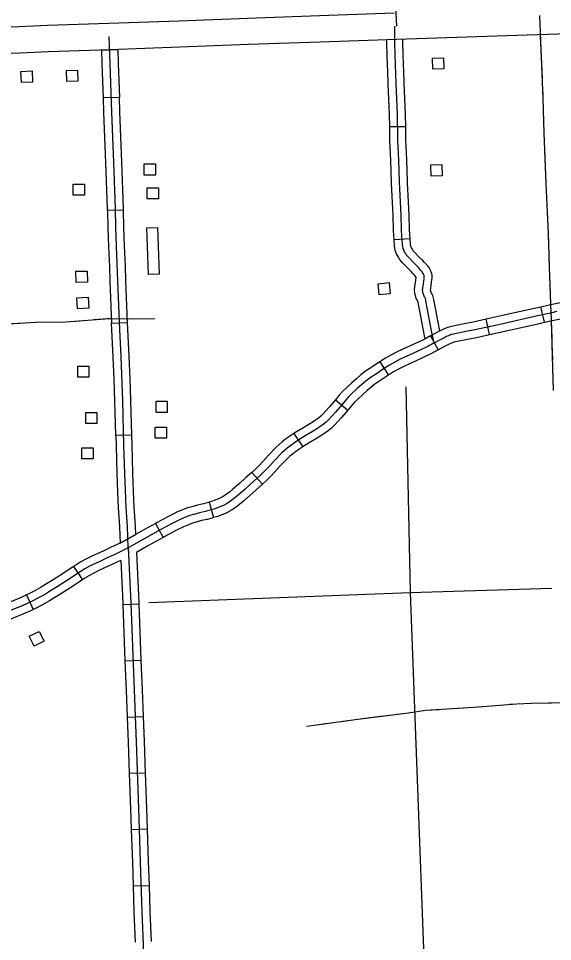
# Model space of a CAD drawing. Extents: x 1084508 to 1142749, y 1057638 to 1093403.
# Drawn here: x 1133602 to 1135174, y 1060191 to 1062907 of the extents above; entities that cross this region are included whole.
import ezdxf

# ---------------------------------------------------------------- set-up
doc = ezdxf.new("R2010")
doc.units = 0
for name, color, linetype in [('Level 15', 7, 'Continuous'), ('Level 31', 7, 'Continuous'), ('Level 32', 7, 'Continuous'), ('Level 43', 7, 'Continuous'), ('Level 45', 7, 'Continuous'), ('Level 5', 7, 'Continuous'), ('Level 56', 7, 'Continuous')]:
    doc.layers.add(name, color=color, linetype=linetype)

msp = doc.modelspace()

# ---------------------------------------------------------------- linework, layer by layer
at = {"layer": 'Level 15'}
for points in [[(1133868, 1062893.9), (1134073.7, 1062900.8), (1134275.7, 1062908.7), (1134487.6, 1062916), (1134708.1, 1062923.5)], [(1136400.9, 1062907.3), (1136248.2, 1062898.3), (1136040.2, 1062890), (1135836.9, 1062883.4), (1135630.5, 1062876.9), (1135424.5, 1062869.6), (1135218.9, 1062862.5), (1135009.7, 1062855.1), (1134715.8, 1062845.2)], [(1132613.2, 1062849), (1132835.1, 1062856.7), (1133029.8, 1062864), (1133215.4, 1062870.1), (1133462.8, 1062878.4), (1133603.5, 1062883.4), (1133687.6, 1062887.2), (1133868, 1062893.9)], [(1134715.8, 1062845.2), (1134490.3, 1062837.5), (1134278.5, 1062830.3), (1134076.5, 1062822.4), (1133870.6, 1062815.5)], [(1133870.6, 1062815.5), (1133690.8, 1062808.8), (1133606.7, 1062805), (1133465.5, 1062800), (1133218, 1062791.7), (1133032.6, 1062785.6), (1132837.9, 1062778.3), (1132615.3, 1062770.5)]]:
    msp.add_lwpolyline(points, dxfattribs=at)
at = {"layer": 'Level 31'}
for p, q in [((1133898.9, 1062675), (1133851.9, 1062673.4)), ((1133910.9, 1062343.7), (1133863.8, 1062342.2)), ((1133876.1, 1062010.8), (1133923.1, 1062012.7)), ((1133923.1, 1062012.7), (1133923.1, 1062012.7)), ((1133935.4, 1061681.1), (1133888.3, 1061679.9))]:
    msp.add_line(p, q, dxfattribs=at)
for points in [[(1133925.2, 1061349.3), (1133922.4, 1061412.6), (1133919.1, 1061469.3), (1133915, 1061569.1), (1133912.5, 1061650.7), (1133909.4, 1061782), (1133904.4, 1061912.1), (1133900.4, 1061991.9), (1133894.7, 1062135.1), (1133890.8, 1062236.6), (1133888.9, 1062292), (1133887.2, 1062348.2), (1133882.8, 1062483.8), (1133876.8, 1062631.9), (1133872.2, 1062774.5), (1133869.3, 1062854.7)], [(1133847.2, 1062814.6), (1133870.6, 1062815.5), (1133894.2, 1062816.3)], [(1133851.9, 1062673.4), (1133848.7, 1062773.7), (1133847.2, 1062814.6)], [(1133894.2, 1062816.3), (1133895.7, 1062775.3), (1133898.9, 1062675)], [(1133858.3, 1062507.6), (1133853.2, 1062631), (1133851.9, 1062673.4)], [(1133905.3, 1062509.6), (1133900.3, 1062632.7), (1133898.9, 1062675)], [(1133863.8, 1062342.2), (1133863.7, 1062347.5), (1133859.3, 1062482.9), (1133858.3, 1062507.6)], [(1133910.9, 1062343.7), (1133910.7, 1062348.9), (1133906.4, 1062484.6), (1133905.3, 1062509.6)], [(1133863.8, 1062342.2), (1133865.4, 1062291.2), (1133867.3, 1062235.7), (1133869.6, 1062176.4)], [(1133916.6, 1062178.2), (1133914.4, 1062237.5), (1133912.4, 1062292.7), (1133910.9, 1062343.7)], [(1133869.6, 1062176.4), (1133871.2, 1062134.2), (1133876.1, 1062010.8)], [(1133923.1, 1062012.7), (1133918.2, 1062136.1), (1133916.6, 1062178.2)], [(1133883.4, 1061845.3), (1133880.9, 1061911), (1133876.9, 1061990.9), (1133876.1, 1062010.8)], [(1133930.5, 1061847.1), (1133927.9, 1061913.1), (1133923.9, 1061993), (1133923.1, 1062012.7)], [(1133888.3, 1061679.9), (1133885.9, 1061781.2), (1133883.4, 1061845.3)], [(1133935.4, 1061681.1), (1133932.9, 1061782.7), (1133930.5, 1061847.1)], [(1133888.3, 1061679.9), (1133889, 1061650.1), (1133891.5, 1061568.3), (1133893.7, 1061513.9)], [(1133940.7, 1061515.8), (1133938.5, 1061570), (1133936.1, 1061651.3), (1133935.4, 1061681.1)], [(1133893.7, 1061513.9), (1133895.6, 1061468.1), (1133898.9, 1061411.4), (1133901, 1061363.7)], [(1133947, 1061388.7), (1133945.9, 1061413.8), (1133942.6, 1061470.5), (1133940.7, 1061515.8)], [(1133901, 1061363.7), (1133914.2, 1061370.2), (1133947, 1061388.7)]]:
    msp.add_lwpolyline(points, dxfattribs=at)
at = {"layer": 'Level 32'}
for p, q in [((1135150, 1062013.2), (1135139.7, 1062059.2)), ((1134988.1, 1061977.4), (1134978, 1062023.4)), ((1134814.4, 1061973.3), (1134836.9, 1061932)), ((1134665.5, 1061897.4), (1134690.7, 1061857.7)), ((1134534.9, 1061785), (1134571.2, 1061754.9)), ((1134412.8, 1061686), (1134438.5, 1061646.6)), ((1134288.5, 1061571.6), (1134320.2, 1061536.8)), ((1134162.9, 1061483.6), (1134176.2, 1061438.4)), ((1134004.9, 1061421), (1134027.8, 1061379.8)), ((1133764.2, 1061294.7), (1133790.2, 1061255.4)), ((1133625.8, 1061210.9), (1133645.1, 1061168)), ((1133908.8, 1061182.8), (1133955.9, 1061184.7)), ((1133915.4, 1061017.2), (1133962.4, 1061019.1)), ((1133921.8, 1060851.7), (1133968.8, 1060853.4)), ((1133927.7, 1060686.1), (1133974.8, 1060687.8)), ((1133933.5, 1060520.5), (1133980.6, 1060522.2)), ((1133939.3, 1060354.9), (1133986.3, 1060356.4))]:
    msp.add_line(p, q, dxfattribs=at)
for points in [[(1134674.9, 1063727.8), (1134679.2, 1063671.1), (1134682.3, 1063630.5), (1134686, 1063598.1), (1134690, 1063556.7), (1134691.8, 1063526.2), (1134693.9, 1063497.6), (1134694.8, 1063467.3), (1134695.8, 1063407.8), (1134697.2, 1063335.5), (1134699.5, 1063256.3), (1134702.1, 1063161.1), (1134705, 1063092.9), (1134709, 1062996.7), (1134711.5, 1062940.8), (1134714.5, 1062884.4)], [(1134978, 1062023.4), (1135009.2, 1062030.2), (1135124.7, 1062055.8), (1135139.7, 1062059.2)], [(1135139.7, 1062059.2), (1135163.4, 1062064.5), (1135183, 1062068.7), (1135210.5, 1062074), (1135226.2, 1062076.3), (1135232.6, 1062076.9), (1135239.4, 1062077.7), (1135246.5, 1062078.3), (1135252.7, 1062078), (1135257.1, 1062078), (1135264.1, 1062077.5), (1135270.1, 1062076.5), (1135275.5, 1062075.6), (1135285.6, 1062073.2), (1135314.2, 1062063.9), (1135316.4, 1062063)], [(1134825.7, 1061952.6), (1134841.7, 1061961.7), (1134854.3, 1061968), (1134862.2, 1061972), (1134868.1, 1061974.5), (1134872, 1061976.1), (1134877.1, 1061977.9), (1134882.4, 1061979.5), (1134918.8, 1061986.7), (1134945.2, 1061992.1), (1135014.3, 1062007.2), (1135129.8, 1062032.8), (1135168.4, 1062041.5), (1135187.7, 1062045.6)], [(1135150, 1062013.2), (1135173.5, 1062018.5), (1135192.4, 1062022.5), (1135218.4, 1062027.5), (1135231.9, 1062029.5), (1135237.7, 1062030.1), (1135243.9, 1062030.9), (1135247.4, 1062031.1), (1135251.8, 1062030.9), (1135255.3, 1062030.9), (1135258.6, 1062030.7), (1135262.4, 1062030.1), (1135266.1, 1062029.4), (1135272.9, 1062027.8), (1135297.5, 1062019.8), (1135297.6, 1062019.8)], [(1134814.4, 1061973.3), (1134830.6, 1061982.5), (1134843.7, 1061989.1), (1134852.2, 1061993.3), (1134859, 1061996.3), (1134863.8, 1061998.2), (1134869.9, 1062000.3), (1134876.8, 1062002.3), (1134914.2, 1062009.8), (1134940.4, 1062015.1), (1134978, 1062023.4)], [(1134988.1, 1061977.4), (1135019.4, 1061984.2), (1135135, 1062009.8), (1135150, 1062013.2)], [(1134814.4, 1061973.3), (1134795.7, 1061963.1), (1134753.3, 1061942.8), (1134733.3, 1061934.1), (1134714.9, 1061925.5), (1134698.3, 1061916.5), (1134681.7, 1061907.7), (1134665.5, 1061897.4)], [(1134836.9, 1061932), (1134852.8, 1061941), (1134864.8, 1061947), (1134872.1, 1061950.6), (1134877.1, 1061952.8), (1134880.2, 1061954), (1134884.3, 1061955.5), (1134888.1, 1061956.6), (1134923.5, 1061963.7), (1134950.1, 1061969), (1134988.1, 1061977.4)], [(1134825.7, 1061952.6), (1134806.4, 1061942.1), (1134763.1, 1061921.4), (1134742.9, 1061912.6), (1134725.5, 1061904.4), (1134709.4, 1061895.8), (1134693.6, 1061887.4), (1134676.4, 1061876.5), (1134658.3, 1061863.9), (1134637.4, 1061849.9), (1134624.4, 1061840), (1134612.9, 1061830.3), (1134599.1, 1061818.2), (1134583.5, 1061803.5), (1134573.2, 1061793.6), (1134563.1, 1061782.1), (1134547.4, 1061763.1), (1134534.7, 1061748.8), (1134524.2, 1061736.7), (1134515.7, 1061727.7), (1134507.5, 1061719.6), (1134499, 1061712.8), (1134489.9, 1061706.2), (1134481.6, 1061700.8), (1134468.8, 1061692.5), (1134450.9, 1061681.8), (1134432.6, 1061670.9), (1134414.2, 1061658.9), (1134403.3, 1061651.2), (1134392.9, 1061642.9), (1134385.2, 1061636.4), (1134377.2, 1061628.8), (1134355.3, 1061606.6), (1134340.5, 1061589.8), (1134327.3, 1061575.7), (1134314.3, 1061563.3), (1134286.2, 1061537.6), (1134267.9, 1061521.5), (1134248.5, 1061504.8), (1134237.8, 1061495.5), (1134226.4, 1061486.9), (1134216.5, 1061480.4), (1134205, 1061474.3), (1134189.9, 1061467.8), (1134177.5, 1061463.3), (1134166.1, 1061460), (1134151.8, 1061456.3), (1134134.7, 1061452.5), (1134118.5, 1061447.6), (1134106.6, 1061444.6), (1134093.4, 1061439.5), (1134078.1, 1061433.1), (1134056, 1061422.3), (1134019.3, 1061402.1), (1133973.5, 1061376.7), (1133925.2, 1061349.3)], [(1134836.9, 1061932), (1134817.1, 1061921.1), (1134772.9, 1061900), (1134752.6, 1061891.2), (1134736, 1061883.4), (1134720.5, 1061875), (1134705.4, 1061867), (1134690.7, 1061857.7)], [(1134665.5, 1061897.4), (1134663.4, 1061896.1), (1134645, 1061883.4), (1134623.7, 1061869.1), (1134609.6, 1061858.3), (1134597.6, 1061848.2), (1134583.3, 1061835.6), (1134567.3, 1061820.6), (1134556.1, 1061809.9), (1134545.2, 1061797.4), (1134534.9, 1061785)], [(1134690.7, 1061857.7), (1134689.5, 1061856.9), (1134671.5, 1061844.5), (1134651.1, 1061830.8), (1134639.1, 1061821.6), (1134628.3, 1061812.5), (1134615, 1061800.8), (1134599.7, 1061786.4), (1134590.2, 1061777.4), (1134581.1, 1061766.9), (1134571.2, 1061754.9)], [(1134534.9, 1061785), (1134529.5, 1061778.4), (1134517, 1061764.3), (1134506.7, 1061752.5), (1134498.8, 1061744.2), (1134491.8, 1061737.2), (1134484.7, 1061731.5), (1134476.6, 1061725.6), (1134468.8, 1061720.5), (1134456.4, 1061712.5), (1134438.8, 1061702), (1134420.2, 1061690.9), (1134412.8, 1061686)], [(1134571.2, 1061754.9), (1134565.2, 1061747.8), (1134552.4, 1061733.3), (1134541.6, 1061720.9), (1134532.6, 1061711.3), (1134523.2, 1061702), (1134513.3, 1061694), (1134503.3, 1061686.8), (1134494.5, 1061681.1), (1134481.2, 1061672.5), (1134462.9, 1061661.6), (1134445.1, 1061650.9), (1134438.5, 1061646.6)], [(1134412.8, 1061686), (1134401, 1061678.4), (1134389.2, 1061670), (1134378, 1061661.2), (1134369.4, 1061653.9), (1134360.7, 1061645.6), (1134338, 1061622.6), (1134323.1, 1061605.6), (1134310.6, 1061592.3), (1134298.2, 1061580.5), (1134288.5, 1061571.6)], [(1134438.5, 1061646.6), (1134427.4, 1061639.4), (1134417.4, 1061632.3), (1134407.8, 1061624.7), (1134400.9, 1061618.9), (1134393.7, 1061612), (1134372.5, 1061590.5), (1134357.9, 1061573.9), (1134344, 1061559.1), (1134330.4, 1061546.1), (1134320.2, 1061536.8)], [(1134288.5, 1061571.6), (1134270.5, 1061555.1), (1134252.4, 1061539.3), (1134233, 1061522.6), (1134223, 1061513.8), (1134212.8, 1061506.2), (1134204.5, 1061500.6), (1134194.8, 1061495.5), (1134181.2, 1061489.7), (1134170.2, 1061485.7), (1134162.9, 1061483.6)], [(1134320.2, 1061536.8), (1134301.9, 1061520.1), (1134283.3, 1061503.7), (1134263.9, 1061487), (1134252.7, 1061477.2), (1134239.9, 1061467.7), (1134228.5, 1061460.1), (1134215.1, 1061453), (1134198.5, 1061445.9), (1134184.8, 1061441), (1134176.2, 1061438.4)], [(1134162.9, 1061483.6), (1134159.9, 1061482.7), (1134146.3, 1061479.2), (1134128.8, 1061475.3), (1134112.2, 1061470.3), (1134099.5, 1061467), (1134084.6, 1061461.4), (1134068.3, 1061454.5), (1134045.2, 1061443.2), (1134007.9, 1061422.7), (1134004.9, 1061421)], [(1134176.2, 1061438.4), (1134172.4, 1061437.3), (1134157.3, 1061433.4), (1134140.7, 1061429.7), (1134124.9, 1061425), (1134113.8, 1061422.1), (1134102.2, 1061417.7), (1134087.8, 1061411.6), (1134066.9, 1061401.4), (1134030.7, 1061381.5), (1134027.8, 1061379.8)], [(1134004.9, 1061421), (1133962, 1061397.2), (1133914.2, 1061370.2)], [(1134027.8, 1061379.8), (1133985, 1061356.1), (1133949.3, 1061335.9)], [(1133925.2, 1061349.3), (1133902.8, 1061338.4), (1133883.2, 1061329.3), (1133862.8, 1061319.7), (1133843.2, 1061310.7), (1133828.4, 1061303.6), (1133813.3, 1061296.4), (1133797.7, 1061287.9), (1133783.1, 1061279), (1133743.2, 1061252.6), (1133711.1, 1061232.1), (1133696.4, 1061223.2), (1133681.1, 1061213.7), (1133659.4, 1061201.1), (1133644.4, 1061193.5), (1133625.6, 1061185), (1133605.8, 1061175.7), (1133577.7, 1061164.7)], [(1133914.2, 1061370.2), (1133892.7, 1061359.6), (1133873.2, 1061350.6), (1133852.8, 1061341), (1133833.2, 1061332), (1133818.3, 1061324.8), (1133802.6, 1061317.4), (1133785.9, 1061308.3), (1133770.5, 1061298.9), (1133764.2, 1061294.7)], [(1133925.2, 1061349.3), (1133932.2, 1061187.6), (1133942.4, 1060931), (1133948, 1060778.8), (1133955.9, 1060554.5), (1133960.6, 1060424.7), (1133965.2, 1060279), (1133970.3, 1060157.1), (1133975.8, 1059998.6), (1133979.4, 1059854.3), (1133982.7, 1059688.6), (1133988.8, 1059514.4)], [(1133949.3, 1061335.9), (1133955.7, 1061188.6), (1133955.9, 1061184.7)], [(1133764.2, 1061294.7), (1133730.4, 1061272.4), (1133698.7, 1061252.1), (1133684.1, 1061243.3), (1133669, 1061233.9), (1133648.2, 1061221.8), (1133634.3, 1061214.8), (1133625.8, 1061210.9)], [(1133903.2, 1061312.6), (1133893.1, 1061308), (1133872.7, 1061298.3), (1133853.2, 1061289.4), (1133838.6, 1061282.4), (1133824, 1061275.5), (1133809.5, 1061267.5), (1133795.7, 1061259.1), (1133790.2, 1061255.4)], [(1133903.2, 1061312.6), (1133908.7, 1061186.6), (1133908.8, 1061182.8)], [(1133790.2, 1061255.4), (1133756.1, 1061232.9), (1133723.6, 1061212.1), (1133708.7, 1061203.1), (1133693.3, 1061193.6), (1133670.7, 1061180.4), (1133654.5, 1061172.2), (1133645.1, 1061168)], [(1133625.8, 1061210.9), (1133615.7, 1061206.4), (1133596.5, 1061197.4), (1133568.9, 1061186.6), (1133543.4, 1061176), (1133522.5, 1061168.1), (1133501.5, 1061159.6), (1133489.7, 1061154.3), (1133477.3, 1061148.2), (1133471.3, 1061144.7)], [(1133955.9, 1061184.7), (1133962.4, 1061019.1)], [(1133645.1, 1061168), (1133635.4, 1061163.6), (1133615.1, 1061154.1), (1133586.4, 1061142.9), (1133560.8, 1061132.3), (1133539.7, 1061124.2), (1133520.1, 1061116.3), (1133509.8, 1061111.7), (1133499.5, 1061106.7), (1133495, 1061104)], [(1133908.8, 1061182.8), (1133915.4, 1061017.2)], [(1133915.4, 1061017.2), (1133918.8, 1060930.1), (1133921.8, 1060851.7)], [(1133962.4, 1061019.1), (1133965.9, 1060931.9), (1133968.8, 1060853.4)], [(1133921.8, 1060851.7), (1133924.5, 1060777.9), (1133927.7, 1060686.1)], [(1133968.8, 1060853.4), (1133971.6, 1060779.6), (1133974.8, 1060687.8)], [(1133927.7, 1060686.1), (1133932.3, 1060553.7), (1133933.5, 1060520.5)], [(1133974.8, 1060687.8), (1133979.4, 1060555.4), (1133980.6, 1060522.2)], [(1133933.5, 1060520.5), (1133937.1, 1060423.9), (1133939.3, 1060354.9)], [(1133980.6, 1060522.2), (1133984.1, 1060425.5), (1133986.3, 1060356.4)], [(1133939.3, 1060354.9), (1133941.7, 1060278.1), (1133945.4, 1060189.1)], [(1133986.3, 1060356.4), (1133988.8, 1060279.9), (1133992.4, 1060191)]]:
    msp.add_lwpolyline(points, dxfattribs=at)
at = {"layer": 'Level 43'}
for points in [[(1135135.2, 1062915.6), (1135139.5, 1062816.8), (1135145.7, 1062671.7), (1135148.4, 1062570.2), (1135154.2, 1062420.9), (1135160.5, 1062275.1), (1135164, 1062176.7), (1135168.2, 1062065.4), (1135169.8, 1062019.9), (1135172.1, 1061948.4), (1135175.6, 1061812.3)], [(1135137.8, 1062855.2), (1135139.5, 1062816.8), (1135143.1, 1062731)], [(1135144.9, 1062689.7), (1135145.7, 1062671.7), (1135148.4, 1062570.2), (1135148.6, 1062565.4)], [(1135150.2, 1062524), (1135154.2, 1062420.9), (1135155.1, 1062399.8)], [(1135156.9, 1062358.4), (1135160.5, 1062275.1), (1135161.9, 1062234.2)], [(1135163.4, 1062192.8), (1135164, 1062176.7), (1135168.1, 1062068.6)], [(1133060.8, 1062041.5), (1133106.7, 1062035.5), (1133152.7, 1062031.9), (1133234.5, 1062028.3), (1133302.6, 1062021.8), (1133331.8, 1062015.8), (1133384.4, 1062005.6), (1133414.2, 1062002.6), (1133446.4, 1062002.6), (1133493.6, 1062006.8), (1133537.8, 1062006.8), (1133654.2, 1062013.4), (1133741.4, 1062014.6), (1133869.7, 1062024.7), (1133939, 1062023.6), (1134002.9, 1062024.7)], [(1133493, 1062006.8), (1133493.6, 1062006.8), (1133537.8, 1062006.8), (1133617.2, 1062011.3)], [(1133658.5, 1062013.5), (1133741.4, 1062014.6), (1133782.7, 1062017.9)], [(1133824, 1062021.1), (1133875.5, 1062025.2)], [(1135169.9, 1062017.7), (1135171.6, 1061965.1)], [(1135171.6, 1061965.1), (1135172.1, 1061948.4), (1135173.3, 1061903)], [(1134449.8, 1060824.9), (1134479.8, 1060828.8), (1134593.1, 1060844.4), (1134749.7, 1060864.4), (1134799.7, 1060871.4), (1134942.2, 1060881.2), (1135068.7, 1060890.9), (1135110.9, 1060892.5), (1135264.8, 1060895.6)], [(1134881.5, 1060877), (1134942.2, 1060881.2), (1135005.5, 1060886.1)], [(1135046.8, 1060889.2), (1135068.7, 1060890.9), (1135110.9, 1060892.5), (1135171, 1060893.7)], [(1134716.8, 1060860.2), (1134749.7, 1060864.4), (1134799.7, 1060871.4), (1134840.2, 1060874.2)], [(1134449.8, 1060824.9), (1134479.8, 1060828.8), (1134511.4, 1060833.2)], [(1134552.4, 1060838.8), (1134593.1, 1060844.4), (1134675.7, 1060854.9)]]:
    msp.add_lwpolyline(points, dxfattribs=at)
at = {"layer": 'Level 45'}
for p, q in [((1134741.6, 1062588.9), (1134694.5, 1062588.2)), ((1134754.5, 1062258.8), (1134707.5, 1062256))]:
    msp.add_line(p, q, dxfattribs=at)
for points in [[(1134825.7, 1061952.6), (1134819.8, 1061978.4), (1134814, 1062009), (1134806.2, 1062050.5), (1134801.3, 1062076.2), (1134800.9, 1062078.6), (1134800.3, 1062080.9), (1134799.5, 1062083.2), (1134798.5, 1062085.4), (1134797.3, 1062087.5), (1134795.9, 1062090.1), (1134794.6, 1062092.8), (1134793.6, 1062095.6), (1134792.7, 1062098.4), (1134792.1, 1062101.3), (1134791.7, 1062104.2), (1134791.4, 1062107.2), (1134791.4, 1062110.2), (1134791.6, 1062113.1), (1134792, 1062116.1), (1134793.7, 1062126.3), (1134795.7, 1062142.4), (1134796, 1062144.4), (1134796.1, 1062146.5), (1134795.9, 1062148.6), (1134795.5, 1062150.6), (1134794.8, 1062152.6), (1134793.9, 1062154.5), (1134792.6, 1062156.8), (1134789.8, 1062161.8), (1134786.4, 1062166), (1134780.2, 1062173.2), (1134774.1, 1062179.3), (1134765.5, 1062188), (1134748.6, 1062205.6), (1134745.5, 1062209), (1134742.7, 1062213.2), (1134740.8, 1062216.4), (1134738.2, 1062221), (1134736.1, 1062225.2), (1134734.8, 1062228), (1134733.8, 1062231.8), (1134732.9, 1062235.2), (1134732.4, 1062241.1), (1134731.9, 1062245.3), (1134731.3, 1062252.5), (1134729.4, 1062284.2), (1134728.1, 1062329), (1134723.5, 1062425.5), (1134721.1, 1062490.3), (1134718.7, 1062549.3), (1134717.5, 1062625.5), (1134714, 1062715.8), (1134711.8, 1062770.4), (1134710.9, 1062802.9), (1134709.4, 1062832.3), (1134709.4, 1062884.3)], [(1134688.9, 1062753.2), (1134688.3, 1062769.6), (1134687.3, 1062801.9), (1134685.9, 1062831.7), (1134685.9, 1062844.2)], [(1134736, 1062755.1), (1134735.3, 1062771.2), (1134734.4, 1062803.8), (1134732.9, 1062832.9), (1134732.9, 1062845.8)], [(1134694.5, 1062588.2), (1134694, 1062624.9), (1134690.5, 1062714.9), (1134688.9, 1062753.2)], [(1134741.6, 1062588.9), (1134741.1, 1062626.2), (1134737.5, 1062716.7), (1134736, 1062755.1)], [(1134700.1, 1062421.8), (1134700, 1062424.5), (1134697.6, 1062489.4), (1134695.1, 1062548.7), (1134694.5, 1062588.2)], [(1134747.2, 1062424), (1134747.1, 1062426.5), (1134744.6, 1062491.3), (1134742.2, 1062550), (1134741.6, 1062588.9)], [(1134707.5, 1062256), (1134705.9, 1062283.2), (1134704.6, 1062328.1), (1134700.1, 1062421.8)], [(1134754.5, 1062258.8), (1134752.9, 1062285.3), (1134751.6, 1062329.9), (1134747.2, 1062424)], [(1134768.4, 1062117.2), (1134768.7, 1062119.5), (1134770.4, 1062129.7), (1134772.3, 1062145), (1134772.1, 1062145.3), (1134770.3, 1062148.5), (1134768.3, 1062150.9), (1134762.9, 1062157.1), (1134757.3, 1062162.7), (1134748.6, 1062171.6), (1134731.3, 1062189.6), (1134727, 1062194.4), (1134722.8, 1062200.6), (1134720.4, 1062204.6), (1134717.5, 1062209.8), (1134714.8, 1062215.1), (1134712.6, 1062220.1), (1134711, 1062225.9), (1134709.7, 1062231.4), (1134709, 1062238.5), (1134708.4, 1062242.9), (1134707.8, 1062250.9), (1134707.5, 1062256)], [(1134815, 1062111.1), (1134815.2, 1062112.6), (1134817, 1062122.9), (1134819, 1062139), (1134819.5, 1062142.1), (1134819.7, 1062147), (1134819.3, 1062151.9), (1134818.2, 1062156.8), (1134816.7, 1062161.5), (1134814.8, 1062165.3), (1134813.2, 1062168.3), (1134809.3, 1062175.1), (1134804.5, 1062181.1), (1134797.4, 1062189.2), (1134790.8, 1062195.9), (1134782.4, 1062204.4), (1134765.8, 1062221.7), (1134764.1, 1062223.5), (1134762.6, 1062225.8), (1134761.2, 1062228.1), (1134759, 1062232.1), (1134757.4, 1062235.2), (1134757.1, 1062235.9), (1134756.5, 1062237.8), (1134756.2, 1062239.1), (1134755.8, 1062243.7), (1134755.3, 1062247.7), (1134754.8, 1062254.1), (1134754.5, 1062258.8)], [(1134798.8, 1061964.8), (1134796.8, 1061973.6), (1134790.9, 1062004.6), (1134783.1, 1062046.2), (1134778.2, 1062071.9), (1134777.9, 1062073.3), (1134777.8, 1062073.9), (1134777.6, 1062074.5), (1134777.3, 1062075), (1134776.7, 1062076.2), (1134774.9, 1062079.5), (1134772.9, 1062083.7), (1134771.3, 1062088.1), (1134770, 1062092.4), (1134768.9, 1062097), (1134768.3, 1062101.5), (1134767.9, 1062106.2), (1134767.8, 1062110.8), (1134768.1, 1062115.4), (1134768.4, 1062117.2)], [(1134841.9, 1061988.2), (1134837.1, 1062013.4), (1134829.3, 1062054.9), (1134824.5, 1062080.5), (1134823.9, 1062083.8), (1134822.8, 1062087.9), (1134821.3, 1062091.9), (1134819.6, 1062095.9), (1134818, 1062098.9), (1134816.9, 1062100.8), (1134816.4, 1062101.9), (1134815.9, 1062103.1), (1134815.5, 1062104.4), (1134815.2, 1062105.7), (1134815.1, 1062107), (1134814.9, 1062108.2), (1134814.9, 1062109.5), (1134815, 1062110.9), (1134815, 1062111.1)]]:
    msp.add_lwpolyline(points, dxfattribs=at)
at = {"layer": 'Level 5'}
for points in [[(1134742.4, 1061823.4), (1134754.7, 1061218.5)], [(1133985.7, 1061189.2), (1134754.7, 1061218.5)], [(1134754.7, 1061218.5), (1135172.1, 1061231.2)], [(1134754.7, 1061218.5), (1134816.6, 1059566.7)]]:
    msp.add_lwpolyline(points, dxfattribs=at)
at = {"layer": 'Level 56'}
for points in [[(1134821.4, 1062757.8), (1134820.5, 1062790.4), (1134853.2, 1062791.4), (1134854.2, 1062758.8)], [(1133610.6, 1062718.9), (1133609.3, 1062751.6), (1133642.1, 1062752.8), (1133643.3, 1062720.2)], [(1133743.9, 1062721.8), (1133743.3, 1062754.5), (1133776, 1062755.1), (1133776.6, 1062722.4)], [(1133972.3, 1062446.7), (1133972.3, 1062479.4), (1134005.1, 1062479.4), (1134005.1, 1062446.7)], [(1134816.4, 1062443.6), (1134815.5, 1062476.3), (1134848.2, 1062477.3), (1134849.2, 1062444.6)], [(1133763.4, 1062387.3), (1133763.4, 1062420), (1133796.1, 1062420), (1133796.1, 1062387.3)], [(1133981, 1062376.2), (1133981, 1062408.8), (1134013.8, 1062408.8), (1134013.8, 1062376.2)], [(1133980.1, 1062290.8), (1134011.5, 1062291.8), (1134016.1, 1062154.6), (1133984.7, 1062153.6)], [(1133772, 1062130.7), (1133771.2, 1062163.3), (1133803.9, 1062164.1), (1133804.7, 1062131.5)], [(1134663.8, 1062094), (1134660.5, 1062126.5), (1134693.1, 1062129.9), (1134696.4, 1062097.4)], [(1133776.1, 1062052.4), (1133773.9, 1062085), (1133806.6, 1062087.1), (1133808.8, 1062054.5)], [(1133776.5, 1061851.5), (1133776.5, 1061884.2), (1133809.2, 1061884.2), (1133809.2, 1061851.5)], [(1134007, 1061748.3), (1134007, 1061781), (1134039.7, 1061781), (1134039.7, 1061748.3)], [(1133799.9, 1061715.4), (1133799.9, 1061748.1), (1133832.7, 1061748.1), (1133832.7, 1061715.4)], [(1134004.6, 1061671.9), (1134004.6, 1061704.6), (1134037.4, 1061704.6), (1134037.4, 1061671.9)], [(1133788.6, 1061611.3), (1133788.6, 1061644), (1133821.3, 1061644), (1133821.3, 1061611.3)], [(1133647.8, 1061060), (1133633.3, 1061089.3), (1133662.6, 1061103.8), (1133677.1, 1061074.6)]]:
    msp.add_lwpolyline(points, close=True, dxfattribs=at)

doc.saveas('drawing.dxf')
